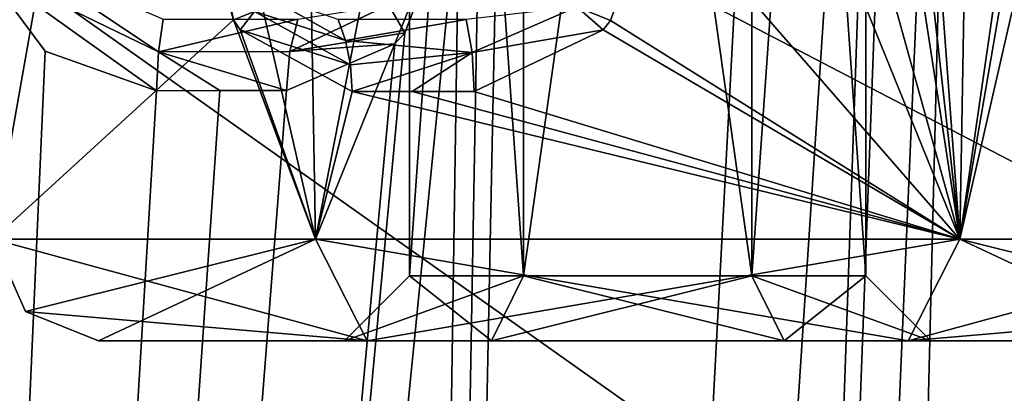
# Model space of a CAD drawing. Header units: inches. Extents: x -9.1 to 9.1, y -3.8 to 4.3.
# Tile 647 of 656: x -3.901 to -3.621, y 2.105 to 2.212. Entities that reach past the tile are written whole.
import ezdxf

# ---------------------------------------------------------------- set-up
doc = ezdxf.new("R2010")
doc.units = ezdxf.units.IN
doc.header["$LTSCALE"] = 52.148148
doc.header["$MEASUREMENT"] = 0
for name, color, linetype in [('17810', 7, 'CONTINUOUS'), ('17811', 7, 'CONTINUOUS'), ('17904', 7, 'CONTINUOUS'), ('17905', 7, 'CONTINUOUS'), ('17907', 7, 'CONTINUOUS'), ('17908', 7, 'CONTINUOUS'), ('17910', 7, 'CONTINUOUS'), ('17911', 7, 'CONTINUOUS'), ('17913', 7, 'CONTINUOUS'), ('17914', 7, 'CONTINUOUS'), ('17949', 7, 'CONTINUOUS'), ('17951', 7, 'CONTINUOUS'), ('18044', 7, 'CONTINUOUS'), ('18122', 7, 'CONTINUOUS'), ('18123', 7, 'CONTINUOUS'), ('18124', 7, 'CONTINUOUS'), ('18125', 7, 'CONTINUOUS'), ('18642', 7, 'CONTINUOUS'), ('18643', 7, 'CONTINUOUS'), ('18649', 7, 'CONTINUOUS'), ('18650', 7, 'CONTINUOUS'), ('19916', 7, 'CONTINUOUS'), ('19933', 7, 'CONTINUOUS'), ('19976', 7, 'CONTINUOUS'), ('20025', 7, 'CONTINUOUS'), ('20026', 7, 'CONTINUOUS'), ('20027', 7, 'CONTINUOUS'), ('20029', 7, 'CONTINUOUS'), ('20030', 7, 'CONTINUOUS'), ('20031', 7, 'CONTINUOUS')]:
    doc.layers.add(name, color=color, linetype=linetype)

msp = doc.modelspace()

# ---------------------------------------------------------------- linework, layer by layer
at = {"layer": '17810', "color": 7, "linetype": 'CONTINUOUS', "true_color": 0xa2afbf}
for points in [[(-3.80202, 2.12, 6.18281), (-3.87853, 2.12, 6.05), (-3.76668, 2.12, 6.12231), (-3.80202, 2.12, 6.18281)], [(-3.87853, 2.12, 6.05), (-3.80202, 2.12, 5.91719), (-3.8085, 2.12, 6.05), (-3.87853, 2.12, 6.05)], [(-3.87853, 2.12, 6.05), (-3.8085, 2.12, 6.05), (-3.76668, 2.12, 6.12231), (-3.87853, 2.12, 6.05)], [(-3.8085, 2.12, 6.05), (-3.80202, 2.12, 5.91719), (-3.76668, 2.12, 5.97769), (-3.8085, 2.12, 6.05)], [(-3.64798, 2.12, 6.18281), (-3.80202, 2.12, 6.18281), (-3.76668, 2.12, 6.12231), (-3.64798, 2.12, 6.18281)], [(-3.80202, 2.12, 5.91719), (-3.64798, 2.12, 5.91719), (-3.68332, 2.12, 5.97769), (-3.80202, 2.12, 5.91719)], [(-3.76668, 2.12, 5.97769), (-3.80202, 2.12, 5.91719), (-3.68332, 2.12, 5.97769), (-3.76668, 2.12, 5.97769)], [(-3.68332, 2.12, 6.12231), (-3.64798, 2.12, 6.18281), (-3.76668, 2.12, 6.12231), (-3.68332, 2.12, 6.12231)], [(-3.6415, 2.12, 6.05), (-3.64798, 2.12, 6.18281), (-3.68332, 2.12, 6.12231), (-3.6415, 2.12, 6.05)], [(-3.64798, 2.12, 5.91719), (-3.57147, 2.12, 6.05), (-3.68332, 2.12, 5.97769), (-3.64798, 2.12, 5.91719)], [(-3.68332, 2.12, 5.97769), (-3.57147, 2.12, 6.05), (-3.6415, 2.12, 6.05), (-3.68332, 2.12, 5.97769)], [(-3.57147, 2.12, 6.05), (-3.64798, 2.12, 6.18281), (-3.6415, 2.12, 6.05), (-3.57147, 2.12, 6.05)]]:
    msp.add_3dface(points, dxfattribs=at)
at = {"layer": '17811', "color": 7, "linetype": 'CONTINUOUS', "true_color": 0xa2afbf}
for points in [[(-3.80202, 2.12, 8.38781), (-3.87853, 2.12, 8.255), (-3.76668, 2.12, 8.32731), (-3.80202, 2.12, 8.38781)], [(-3.87853, 2.12, 8.255), (-3.80202, 2.12, 8.12219), (-3.8085, 2.12, 8.255), (-3.87853, 2.12, 8.255)], [(-3.87853, 2.12, 8.255), (-3.8085, 2.12, 8.255), (-3.76668, 2.12, 8.32731), (-3.87853, 2.12, 8.255)], [(-3.8085, 2.12, 8.255), (-3.80202, 2.12, 8.12219), (-3.76668, 2.12, 8.18269), (-3.8085, 2.12, 8.255)], [(-3.64798, 2.12, 8.38781), (-3.80202, 2.12, 8.38781), (-3.76668, 2.12, 8.32731), (-3.64798, 2.12, 8.38781)], [(-3.80202, 2.12, 8.12219), (-3.64798, 2.12, 8.12219), (-3.68332, 2.12, 8.18269), (-3.80202, 2.12, 8.12219)], [(-3.76668, 2.12, 8.18269), (-3.80202, 2.12, 8.12219), (-3.68332, 2.12, 8.18269), (-3.76668, 2.12, 8.18269)], [(-3.68332, 2.12, 8.32731), (-3.64798, 2.12, 8.38781), (-3.76668, 2.12, 8.32731), (-3.68332, 2.12, 8.32731)], [(-3.6415, 2.12, 8.255), (-3.64798, 2.12, 8.38781), (-3.68332, 2.12, 8.32731), (-3.6415, 2.12, 8.255)], [(-3.64798, 2.12, 8.12219), (-3.57147, 2.12, 8.255), (-3.68332, 2.12, 8.18269), (-3.64798, 2.12, 8.12219)], [(-3.68332, 2.12, 8.18269), (-3.57147, 2.12, 8.255), (-3.6415, 2.12, 8.255), (-3.68332, 2.12, 8.18269)], [(-3.57147, 2.12, 8.255), (-3.64798, 2.12, 8.38781), (-3.6415, 2.12, 8.255), (-3.57147, 2.12, 8.255)]]:
    msp.add_3dface(points, dxfattribs=at)
at = {"layer": '17904', "color": 7, "linetype": 'CONTINUOUS', "true_color": 0xa2afbf}
for points in [[(-3.7575, 2.6, 5.99371), (-3.79, 2.6, 6.05), (-3.7575, 2.1385, 5.99371), (-3.7575, 2.6, 5.99371)], [(-3.7575, 2.1385, 5.99371), (-3.79, 2.6, 6.05), (-3.79, 2.1385, 6.05), (-3.7575, 2.1385, 5.99371)], [(-3.6925, 2.1385, 5.99371), (-3.7575, 2.6, 5.99371), (-3.7575, 2.1385, 5.99371), (-3.6925, 2.1385, 5.99371)], [(-3.6925, 2.6, 5.99371), (-3.7575, 2.6, 5.99371), (-3.6925, 2.1385, 5.99371), (-3.6925, 2.6, 5.99371)], [(-3.66, 2.1385, 6.05), (-3.6925, 2.6, 5.99371), (-3.6925, 2.1385, 5.99371), (-3.66, 2.1385, 6.05)], [(-3.66, 2.6, 6.05), (-3.6925, 2.6, 5.99371), (-3.66, 2.1385, 6.05), (-3.66, 2.6, 6.05)]]:
    msp.add_3dface(points, dxfattribs=at)
at = {"layer": '17905', "color": 7, "linetype": 'CONTINUOUS', "true_color": 0xa2afbf}
for points in [[(-3.8085, 2.12, 6.05), (-3.76668, 2.12, 5.97769), (-3.79, 2.1385, 6.05), (-3.8085, 2.12, 6.05)], [(-3.76668, 2.12, 5.97769), (-3.7575, 2.1385, 5.99371), (-3.79, 2.1385, 6.05), (-3.76668, 2.12, 5.97769)], [(-3.76668, 2.12, 5.97769), (-3.68332, 2.12, 5.97769), (-3.7575, 2.1385, 5.99371), (-3.76668, 2.12, 5.97769)], [(-3.68332, 2.12, 5.97769), (-3.6925, 2.1385, 5.99371), (-3.7575, 2.1385, 5.99371), (-3.68332, 2.12, 5.97769)], [(-3.68332, 2.12, 5.97769), (-3.6415, 2.12, 6.05), (-3.6925, 2.1385, 5.99371), (-3.68332, 2.12, 5.97769)], [(-3.6415, 2.12, 6.05), (-3.66, 2.1385, 6.05), (-3.6925, 2.1385, 5.99371), (-3.6415, 2.12, 6.05)]]:
    msp.add_3dface(points, dxfattribs=at)
at = {"layer": '17907', "color": 7, "linetype": 'CONTINUOUS', "true_color": 0xa2afbf}
for points in [[(-3.79, 2.1385, 6.05), (-3.7575, 2.6, 6.10629), (-3.7575, 2.1385, 6.10629), (-3.79, 2.1385, 6.05)], [(-3.79, 2.1385, 6.05), (-3.79, 2.6, 6.05), (-3.7575, 2.6, 6.10629), (-3.79, 2.1385, 6.05)], [(-3.7575, 2.1385, 6.10629), (-3.6925, 2.6, 6.10629), (-3.6925, 2.1385, 6.10629), (-3.7575, 2.1385, 6.10629)], [(-3.7575, 2.6, 6.10629), (-3.6925, 2.6, 6.10629), (-3.7575, 2.1385, 6.10629), (-3.7575, 2.6, 6.10629)], [(-3.6925, 2.6, 6.10629), (-3.66, 2.6, 6.05), (-3.6925, 2.1385, 6.10629), (-3.6925, 2.6, 6.10629)], [(-3.66, 2.6, 6.05), (-3.66, 2.1385, 6.05), (-3.6925, 2.1385, 6.10629), (-3.66, 2.6, 6.05)]]:
    msp.add_3dface(points, dxfattribs=at)
at = {"layer": '17908', "color": 7, "linetype": 'CONTINUOUS', "true_color": 0xa2afbf}
for points in [[(-3.76668, 2.12, 6.12231), (-3.8085, 2.12, 6.05), (-3.7575, 2.1385, 6.10629), (-3.76668, 2.12, 6.12231)], [(-3.8085, 2.12, 6.05), (-3.79, 2.1385, 6.05), (-3.7575, 2.1385, 6.10629), (-3.8085, 2.12, 6.05)], [(-3.68332, 2.12, 6.12231), (-3.76668, 2.12, 6.12231), (-3.6925, 2.1385, 6.10629), (-3.68332, 2.12, 6.12231)], [(-3.76668, 2.12, 6.12231), (-3.7575, 2.1385, 6.10629), (-3.6925, 2.1385, 6.10629), (-3.76668, 2.12, 6.12231)], [(-3.66, 2.1385, 6.05), (-3.68332, 2.12, 6.12231), (-3.6925, 2.1385, 6.10629), (-3.66, 2.1385, 6.05)], [(-3.6415, 2.12, 6.05), (-3.68332, 2.12, 6.12231), (-3.66, 2.1385, 6.05), (-3.6415, 2.12, 6.05)]]:
    msp.add_3dface(points, dxfattribs=at)
at = {"layer": '17910', "color": 7, "linetype": 'CONTINUOUS', "true_color": 0xa2afbf}
for points in [[(-3.7575, 2.1385, 8.19871), (-3.79, 2.6, 8.255), (-3.79, 2.1385, 8.255), (-3.7575, 2.1385, 8.19871)], [(-3.7575, 2.6, 8.19871), (-3.79, 2.6, 8.255), (-3.7575, 2.1385, 8.19871), (-3.7575, 2.6, 8.19871)], [(-3.6925, 2.1385, 8.19871), (-3.7575, 2.6, 8.19871), (-3.7575, 2.1385, 8.19871), (-3.6925, 2.1385, 8.19871)], [(-3.6925, 2.6, 8.19871), (-3.7575, 2.6, 8.19871), (-3.6925, 2.1385, 8.19871), (-3.6925, 2.6, 8.19871)], [(-3.66, 2.1385, 8.255), (-3.6925, 2.6, 8.19871), (-3.6925, 2.1385, 8.19871), (-3.66, 2.1385, 8.255)], [(-3.66, 2.6, 8.255), (-3.6925, 2.6, 8.19871), (-3.66, 2.1385, 8.255), (-3.66, 2.6, 8.255)]]:
    msp.add_3dface(points, dxfattribs=at)
at = {"layer": '17911', "color": 7, "linetype": 'CONTINUOUS', "true_color": 0xa2afbf}
for points in [[(-3.8085, 2.12, 8.255), (-3.76668, 2.12, 8.18269), (-3.79, 2.1385, 8.255), (-3.8085, 2.12, 8.255)], [(-3.76668, 2.12, 8.18269), (-3.7575, 2.1385, 8.19871), (-3.79, 2.1385, 8.255), (-3.76668, 2.12, 8.18269)], [(-3.76668, 2.12, 8.18269), (-3.68332, 2.12, 8.18269), (-3.7575, 2.1385, 8.19871), (-3.76668, 2.12, 8.18269)], [(-3.68332, 2.12, 8.18269), (-3.6925, 2.1385, 8.19871), (-3.7575, 2.1385, 8.19871), (-3.68332, 2.12, 8.18269)], [(-3.68332, 2.12, 8.18269), (-3.6415, 2.12, 8.255), (-3.6925, 2.1385, 8.19871), (-3.68332, 2.12, 8.18269)], [(-3.6415, 2.12, 8.255), (-3.66, 2.1385, 8.255), (-3.6925, 2.1385, 8.19871), (-3.6415, 2.12, 8.255)]]:
    msp.add_3dface(points, dxfattribs=at)
at = {"layer": '17913', "color": 7, "linetype": 'CONTINUOUS', "true_color": 0xa2afbf}
for points in [[(-3.79, 2.1385, 8.255), (-3.7575, 2.6, 8.31129), (-3.7575, 2.1385, 8.31129), (-3.79, 2.1385, 8.255)], [(-3.79, 2.1385, 8.255), (-3.79, 2.6, 8.255), (-3.7575, 2.6, 8.31129), (-3.79, 2.1385, 8.255)], [(-3.7575, 2.1385, 8.31129), (-3.6925, 2.6, 8.31129), (-3.6925, 2.1385, 8.31129), (-3.7575, 2.1385, 8.31129)], [(-3.7575, 2.6, 8.31129), (-3.6925, 2.6, 8.31129), (-3.7575, 2.1385, 8.31129), (-3.7575, 2.6, 8.31129)], [(-3.6925, 2.6, 8.31129), (-3.66, 2.6, 8.255), (-3.6925, 2.1385, 8.31129), (-3.6925, 2.6, 8.31129)], [(-3.66, 2.6, 8.255), (-3.66, 2.1385, 8.255), (-3.6925, 2.1385, 8.31129), (-3.66, 2.6, 8.255)]]:
    msp.add_3dface(points, dxfattribs=at)
at = {"layer": '17914', "color": 7, "linetype": 'CONTINUOUS', "true_color": 0xa2afbf}
for points in [[(-3.76668, 2.12, 8.32731), (-3.8085, 2.12, 8.255), (-3.7575, 2.1385, 8.31129), (-3.76668, 2.12, 8.32731)], [(-3.8085, 2.12, 8.255), (-3.79, 2.1385, 8.255), (-3.7575, 2.1385, 8.31129), (-3.8085, 2.12, 8.255)], [(-3.68332, 2.12, 8.32731), (-3.76668, 2.12, 8.32731), (-3.6925, 2.1385, 8.31129), (-3.68332, 2.12, 8.32731)], [(-3.76668, 2.12, 8.32731), (-3.7575, 2.1385, 8.31129), (-3.6925, 2.1385, 8.31129), (-3.76668, 2.12, 8.32731)], [(-3.66, 2.1385, 8.255), (-3.68332, 2.12, 8.32731), (-3.6925, 2.1385, 8.31129), (-3.66, 2.1385, 8.255)], [(-3.6415, 2.12, 8.255), (-3.68332, 2.12, 8.32731), (-3.66, 2.1385, 8.255), (-3.6415, 2.12, 8.255)]]:
    msp.add_3dface(points, dxfattribs=at)
at = {"layer": '17949', "color": 7, "linetype": 'CONTINUOUS', "true_color": 0xa2afbf}
for points in [[(-3.60849, 0.86651, 9.60876), (-3.54694, 1.18706, 9.59756), (-4.39938, 2.57785, 9.549), (-3.60849, 0.86651, 9.60876)], [(-3.66057, 0.2786, 9.62929), (-3.60849, 0.86651, 9.60876), (-4.39938, 2.57785, 9.549), (-3.66057, 0.2786, 9.62929)], [(-2.76355, 1.72594, 9.57875), (-2.43029, 1.66426, 9.5809), (-4.39938, 2.57785, 9.549), (-2.76355, 1.72594, 9.57875)], [(-2.43029, 1.66426, 9.5809), (-1.86647, 2.57785, 9.549), (-4.39938, 2.57785, 9.549), (-2.43029, 1.66426, 9.5809)], [(-3.09476, 1.65374, 9.58127), (-2.76355, 1.72594, 9.57875), (-4.39938, 2.57785, 9.549), (-3.09476, 1.65374, 9.58127)], [(-3.37239, 1.45839, 9.58809), (-3.09476, 1.65374, 9.58127), (-4.39938, 2.57785, 9.549), (-3.37239, 1.45839, 9.58809)], [(-3.54694, 1.18706, 9.59756), (-3.37239, 1.45839, 9.58809), (-4.39938, 2.57785, 9.549), (-3.54694, 1.18706, 9.59756)], [(-3.86889, 0.19424, 9.63223), (-3.66057, 0.2786, 9.62929), (-4.39938, 2.57785, 9.549), (-3.86889, 0.19424, 9.63223)], [(-3.93521, 0.09814, 9.63559), (-3.86889, 0.19424, 9.63223), (-4.39938, 2.57785, 9.549), (-3.93521, 0.09814, 9.63559)]]:
    msp.add_3dface(points, dxfattribs=at)
at = {"layer": '17951', "color": 7, "linetype": 'CONTINUOUS', "true_color": 0xa2afbf}
for points in [[(-4.50876, -0.55674, 5.51654), (-2.03415, -0.46627, 5.5197), (-4.39945, 2.57349, 5.62585), (-4.50876, -0.55674, 5.51654)], [(-2.03415, -0.46627, 5.5197), (-2.04967, -0.43262, 5.52088), (-4.39945, 2.57349, 5.62585), (-2.03415, -0.46627, 5.5197)], [(-4.39945, 2.57349, 5.62585), (-2.04967, -0.43262, 5.52088), (-2.56477, 2.57349, 5.62585), (-4.39945, 2.57349, 5.62585)]]:
    msp.add_3dface(points, dxfattribs=at)
at = {"layer": '18044', "color": 7, "linetype": 'CONTINUOUS', "true_color": 0xa2afbf}
for points in [[(-4.39938, 2.57785, 5.501), (-2.57501, 2.57785, 5.501), (-3.848, 0.16728, 5.41683), (-4.39938, 2.57785, 5.501)], [(-3.93433, -0.03302, 5.40983), (-4.39938, 2.57785, 5.501), (-3.848, 0.16728, 5.41683), (-3.93433, -0.03302, 5.40983)], [(-3.848, 0.16728, 5.41683), (-2.57501, 2.57785, 5.501), (-3.75276, 0.23211, 5.41909), (-3.848, 0.16728, 5.41683)], [(-3.75276, 0.23211, 5.41909), (-2.57501, 2.57785, 5.501), (-3.63451, 0.25651, 5.41994), (-3.75276, 0.23211, 5.41909)], [(-3.63451, 0.25651, 5.41994), (-2.57501, 2.57785, 5.501), (-3.61549, 0.25651, 5.41994), (-3.63451, 0.25651, 5.41994)]]:
    msp.add_3dface(points, dxfattribs=at)
at = {"layer": '18122', "color": 7, "linetype": 'CONTINUOUS', "true_color": 0xa2afbf}
for points in [[(-3.89822, 2.62174, 8.15499), (-3.90851, 2.14895, 8.255), (-3.92502, 2.62174, 8.255), (-3.89822, 2.62174, 8.15499)], [(-3.81676, 2.14895, 8.09607), (-3.90851, 2.14895, 8.255), (-3.82501, 2.62174, 8.08178), (-3.81676, 2.14895, 8.09607)], [(-3.82501, 2.62174, 8.08178), (-3.90851, 2.14895, 8.255), (-3.89822, 2.62174, 8.15499), (-3.82501, 2.62174, 8.08178)], [(-3.725, 2.62174, 8.05498), (-3.81676, 2.14895, 8.09607), (-3.82501, 2.62174, 8.08178), (-3.725, 2.62174, 8.05498)], [(-3.63324, 2.14895, 8.09607), (-3.81676, 2.14895, 8.09607), (-3.62499, 2.62174, 8.08178), (-3.63324, 2.14895, 8.09607)], [(-3.62499, 2.62174, 8.08178), (-3.81676, 2.14895, 8.09607), (-3.725, 2.62174, 8.05498), (-3.62499, 2.62174, 8.08178)], [(-3.54149, 2.14895, 8.255), (-3.63324, 2.14895, 8.09607), (-3.52498, 2.62174, 8.255), (-3.54149, 2.14895, 8.255)], [(-3.52498, 2.62174, 8.255), (-3.63324, 2.14895, 8.09607), (-3.55178, 2.62174, 8.15499), (-3.52498, 2.62174, 8.255)], [(-3.55178, 2.62174, 8.15499), (-3.63324, 2.14895, 8.09607), (-3.62499, 2.62174, 8.08178), (-3.55178, 2.62174, 8.15499)]]:
    msp.add_3dface(points, dxfattribs=at)
at = {"layer": '18123', "color": 7, "linetype": 'CONTINUOUS', "true_color": 0xa2afbf}
for points in [[(-3.92502, 2.62174, 8.255), (-3.90851, 2.14895, 8.255), (-3.8401, 2.21143, 8.40072), (-3.92502, 2.62174, 8.255)], [(-3.851, 2.24791, 8.39314), (-3.92502, 2.62174, 8.255), (-3.8401, 2.21143, 8.40072), (-3.851, 2.24791, 8.39314)], [(-3.66827, 2.62174, 8.44681), (-3.68631, 2.62011, 8.45119), (-3.63324, 2.14895, 8.41393), (-3.66827, 2.62174, 8.44681)], [(-3.56476, 2.62174, 8.37471), (-3.66827, 2.62174, 8.44681), (-3.63324, 2.14895, 8.41393), (-3.56476, 2.62174, 8.37471)], [(-3.54149, 2.14895, 8.255), (-3.56476, 2.62174, 8.37471), (-3.63324, 2.14895, 8.41393), (-3.54149, 2.14895, 8.255)], [(-3.68631, 2.62011, 8.45119), (-3.70522, 2.61571, 8.45383), (-3.63324, 2.14895, 8.41393), (-3.68631, 2.62011, 8.45119)], [(-3.70522, 2.61571, 8.45383), (-3.71228, 2.43384, 8.44804), (-3.63324, 2.14895, 8.41393), (-3.70522, 2.61571, 8.45383)], [(-3.71228, 2.43384, 8.44804), (-3.71934, 2.24791, 8.44188), (-3.63324, 2.14895, 8.41393), (-3.71228, 2.43384, 8.44804)], [(-3.63324, 2.14895, 8.41393), (-3.71934, 2.24791, 8.44188), (-3.73271, 2.21123, 8.44053), (-3.63324, 2.14895, 8.41393)], [(-3.90851, 2.14895, 8.255), (-3.81676, 2.14895, 8.41393), (-3.8401, 2.21143, 8.40072), (-3.90851, 2.14895, 8.255)], [(-3.8401, 2.21143, 8.40072), (-3.81676, 2.14895, 8.41393), (-3.83819, 2.20863, 8.40209), (-3.8401, 2.21143, 8.40072)], [(-3.73489, 2.20863, 8.44033), (-3.63324, 2.14895, 8.41393), (-3.73271, 2.21123, 8.44053), (-3.73489, 2.20863, 8.44033)], [(-3.83819, 2.20863, 8.40209), (-3.81676, 2.14895, 8.41393), (-3.80628, 2.19105, 8.42117), (-3.83819, 2.20863, 8.40209)], [(-3.77153, 2.19105, 8.43403), (-3.63324, 2.14895, 8.41393), (-3.73489, 2.20863, 8.44033), (-3.77153, 2.19105, 8.43403)], [(-3.81676, 2.14895, 8.41393), (-3.63324, 2.14895, 8.41393), (-3.80628, 2.19105, 8.42117), (-3.81676, 2.14895, 8.41393)], [(-3.80628, 2.19105, 8.42117), (-3.63324, 2.14895, 8.41393), (-3.78923, 2.19105, 8.42847), (-3.80628, 2.19105, 8.42117)], [(-3.78923, 2.19105, 8.42847), (-3.63324, 2.14895, 8.41393), (-3.77153, 2.19105, 8.43403), (-3.78923, 2.19105, 8.42847)]]:
    msp.add_3dface(points, dxfattribs=at)
at = {"layer": '18124', "color": 7, "linetype": 'CONTINUOUS', "true_color": 0xa2afbf}
for points in [[(-3.82501, 2.62174, 5.87678), (-3.90851, 2.14895, 6.05), (-3.92502, 2.62174, 6.05), (-3.82501, 2.62174, 5.87678)], [(-3.81676, 2.14895, 5.89107), (-3.90851, 2.14895, 6.05), (-3.82501, 2.62174, 5.87678), (-3.81676, 2.14895, 5.89107)], [(-3.62499, 2.62174, 5.87678), (-3.81676, 2.14895, 5.89107), (-3.82501, 2.62174, 5.87678), (-3.62499, 2.62174, 5.87678)], [(-3.63324, 2.14895, 5.89107), (-3.81676, 2.14895, 5.89107), (-3.62499, 2.62174, 5.87678), (-3.63324, 2.14895, 5.89107)], [(-3.54149, 2.14895, 6.05), (-3.63324, 2.14895, 5.89107), (-3.52498, 2.62174, 6.05), (-3.54149, 2.14895, 6.05)], [(-3.52498, 2.62174, 6.05), (-3.63324, 2.14895, 5.89107), (-3.62499, 2.62174, 5.87678), (-3.52498, 2.62174, 6.05)]]:
    msp.add_3dface(points, dxfattribs=at)
at = {"layer": '18125', "color": 7, "linetype": 'CONTINUOUS', "true_color": 0xa2afbf}
for points in [[(-3.92502, 2.62174, 6.05), (-3.90851, 2.14895, 6.05), (-3.81676, 2.14895, 6.20893), (-3.92502, 2.62174, 6.05)], [(-3.92502, 2.62174, 6.05), (-3.81676, 2.14895, 6.20893), (-3.82501, 2.62174, 6.22322), (-3.92502, 2.62174, 6.05)], [(-3.81676, 2.14895, 6.20893), (-3.63324, 2.14895, 6.20893), (-3.82501, 2.62174, 6.22322), (-3.81676, 2.14895, 6.20893)], [(-3.82501, 2.62174, 6.22322), (-3.63324, 2.14895, 6.20893), (-3.62499, 2.62174, 6.22322), (-3.82501, 2.62174, 6.22322)], [(-3.63324, 2.14895, 6.20893), (-3.54149, 2.14895, 6.05), (-3.62499, 2.62174, 6.22322), (-3.63324, 2.14895, 6.20893)], [(-3.54149, 2.14895, 6.05), (-3.52498, 2.62174, 6.05), (-3.62499, 2.62174, 6.22322), (-3.54149, 2.14895, 6.05)]]:
    msp.add_3dface(points, dxfattribs=at)
at = {"layer": '18642', "color": 7, "linetype": 'CONTINUOUS', "true_color": 0xa2afbf}
for points in [[(-3.90851, 2.14895, 8.255), (-3.80202, 2.12, 8.38781), (-3.81676, 2.14895, 8.41393), (-3.90851, 2.14895, 8.255)], [(-3.80202, 2.12, 8.38781), (-3.90851, 2.14895, 8.255), (-3.89937, 2.12842, 8.255), (-3.80202, 2.12, 8.38781)], [(-3.80202, 2.12, 8.38781), (-3.64798, 2.12, 8.38781), (-3.81676, 2.14895, 8.41393), (-3.80202, 2.12, 8.38781)], [(-3.64798, 2.12, 8.38781), (-3.63324, 2.14895, 8.41393), (-3.81676, 2.14895, 8.41393), (-3.64798, 2.12, 8.38781)], [(-3.64798, 2.12, 8.38781), (-3.57147, 2.12, 8.255), (-3.63324, 2.14895, 8.41393), (-3.64798, 2.12, 8.38781)], [(-3.63324, 2.14895, 8.41393), (-3.57147, 2.12, 8.255), (-3.55063, 2.12842, 8.255), (-3.63324, 2.14895, 8.41393)], [(-3.54149, 2.14895, 8.255), (-3.63324, 2.14895, 8.41393), (-3.55063, 2.12842, 8.255), (-3.54149, 2.14895, 8.255)], [(-3.87853, 2.12, 8.255), (-3.80202, 2.12, 8.38781), (-3.89937, 2.12842, 8.255), (-3.87853, 2.12, 8.255)]]:
    msp.add_3dface(points, dxfattribs=at)
at = {"layer": '18643', "color": 7, "linetype": 'CONTINUOUS', "true_color": 0xa2afbf}
for points in [[(-3.90851, 2.14895, 8.255), (-3.81676, 2.14895, 8.09607), (-3.89937, 2.12842, 8.255), (-3.90851, 2.14895, 8.255)], [(-3.81676, 2.14895, 8.09607), (-3.87853, 2.12, 8.255), (-3.89937, 2.12842, 8.255), (-3.81676, 2.14895, 8.09607)], [(-3.80202, 2.12, 8.12219), (-3.87853, 2.12, 8.255), (-3.81676, 2.14895, 8.09607), (-3.80202, 2.12, 8.12219)], [(-3.80202, 2.12, 8.12219), (-3.81676, 2.14895, 8.09607), (-3.63324, 2.14895, 8.09607), (-3.80202, 2.12, 8.12219)], [(-3.64798, 2.12, 8.12219), (-3.80202, 2.12, 8.12219), (-3.63324, 2.14895, 8.09607), (-3.64798, 2.12, 8.12219)], [(-3.64798, 2.12, 8.12219), (-3.63324, 2.14895, 8.09607), (-3.54149, 2.14895, 8.255), (-3.64798, 2.12, 8.12219)], [(-3.64798, 2.12, 8.12219), (-3.54149, 2.14895, 8.255), (-3.55063, 2.12842, 8.255), (-3.64798, 2.12, 8.12219)], [(-3.57147, 2.12, 8.255), (-3.64798, 2.12, 8.12219), (-3.55063, 2.12842, 8.255), (-3.57147, 2.12, 8.255)]]:
    msp.add_3dface(points, dxfattribs=at)
at = {"layer": '18649', "color": 7, "linetype": 'CONTINUOUS', "true_color": 0xa2afbf}
for points in [[(-3.90851, 2.14895, 6.05), (-3.80202, 2.12, 6.18281), (-3.81676, 2.14895, 6.20893), (-3.90851, 2.14895, 6.05)], [(-3.80202, 2.12, 6.18281), (-3.90851, 2.14895, 6.05), (-3.89937, 2.12842, 6.05), (-3.80202, 2.12, 6.18281)], [(-3.80202, 2.12, 6.18281), (-3.64798, 2.12, 6.18281), (-3.81676, 2.14895, 6.20893), (-3.80202, 2.12, 6.18281)], [(-3.64798, 2.12, 6.18281), (-3.63324, 2.14895, 6.20893), (-3.81676, 2.14895, 6.20893), (-3.64798, 2.12, 6.18281)], [(-3.64798, 2.12, 6.18281), (-3.57147, 2.12, 6.05), (-3.63324, 2.14895, 6.20893), (-3.64798, 2.12, 6.18281)], [(-3.63324, 2.14895, 6.20893), (-3.57147, 2.12, 6.05), (-3.55063, 2.12842, 6.05), (-3.63324, 2.14895, 6.20893)], [(-3.54149, 2.14895, 6.05), (-3.63324, 2.14895, 6.20893), (-3.55063, 2.12842, 6.05), (-3.54149, 2.14895, 6.05)], [(-3.87853, 2.12, 6.05), (-3.80202, 2.12, 6.18281), (-3.89937, 2.12842, 6.05), (-3.87853, 2.12, 6.05)]]:
    msp.add_3dface(points, dxfattribs=at)
at = {"layer": '18650', "color": 7, "linetype": 'CONTINUOUS', "true_color": 0xa2afbf}
for points in [[(-3.90851, 2.14895, 6.05), (-3.81676, 2.14895, 5.89107), (-3.89937, 2.12842, 6.05), (-3.90851, 2.14895, 6.05)], [(-3.81676, 2.14895, 5.89107), (-3.87853, 2.12, 6.05), (-3.89937, 2.12842, 6.05), (-3.81676, 2.14895, 5.89107)], [(-3.80202, 2.12, 5.91719), (-3.87853, 2.12, 6.05), (-3.81676, 2.14895, 5.89107), (-3.80202, 2.12, 5.91719)], [(-3.80202, 2.12, 5.91719), (-3.81676, 2.14895, 5.89107), (-3.63324, 2.14895, 5.89107), (-3.80202, 2.12, 5.91719)], [(-3.64798, 2.12, 5.91719), (-3.80202, 2.12, 5.91719), (-3.63324, 2.14895, 5.89107), (-3.64798, 2.12, 5.91719)], [(-3.64798, 2.12, 5.91719), (-3.63324, 2.14895, 5.89107), (-3.54149, 2.14895, 6.05), (-3.64798, 2.12, 5.91719)], [(-3.64798, 2.12, 5.91719), (-3.54149, 2.14895, 6.05), (-3.55063, 2.12842, 6.05), (-3.64798, 2.12, 5.91719)], [(-3.57147, 2.12, 6.05), (-3.64798, 2.12, 5.91719), (-3.55063, 2.12842, 6.05), (-3.57147, 2.12, 6.05)]]:
    msp.add_3dface(points, dxfattribs=at)
at = {"layer": '19916', "color": 7, "linetype": 'CONTINUOUS', "true_color": 0xa2afbf}
for points in [[(-3.73407, 0.16128, 8.89142), (-3.65152, 2.52523, 8.80887), (-3.73407, 0.16128, 9.35848), (-3.73407, 0.16128, 8.89142)], [(-3.73407, 0.16128, 9.35848), (-3.65152, 2.52523, 8.80887), (-3.65152, 2.52523, 9.27592), (-3.73407, 0.16128, 9.35848)]]:
    msp.add_3dface(points, dxfattribs=at)
at = {"layer": '19933', "color": 7, "linetype": 'CONTINUOUS', "true_color": 0xa2afbf}
for points in [[(-3.68087, 2.52708, 8.69115), (-3.80736, 0.15767, 8.71486), (-3.75935, 2.52728, 8.60316), (-3.68087, 2.52708, 8.69115)], [(-3.75935, 2.52728, 8.60316), (-3.80736, 0.15767, 8.71486), (-3.76768, 2.38649, 8.60577), (-3.75935, 2.52728, 8.60316)], [(-3.65152, 2.52523, 8.80887), (-3.80736, 0.15767, 8.71486), (-3.68087, 2.52708, 8.69115), (-3.65152, 2.52523, 8.80887)], [(-3.65152, 2.52523, 8.80887), (-3.73407, 0.16128, 8.89142), (-3.80736, 0.15767, 8.71486), (-3.65152, 2.52523, 8.80887)], [(-3.77587, 2.24831, 8.60839), (-3.76768, 2.38649, 8.60577), (-3.80736, 0.15767, 8.71486), (-3.77587, 2.24831, 8.60839)], [(-3.80736, 0.15767, 8.71486), (-3.98392, 0.16128, 8.64157), (-3.77587, 2.24831, 8.60839), (-3.80736, 0.15767, 8.71486)], [(-3.77587, 2.24831, 8.60839), (-3.98392, 0.16128, 8.64157), (-3.79129, 2.20773, 8.60144), (-3.77587, 2.24831, 8.60839)], [(-3.98392, 0.16128, 8.64157), (-3.91179, 2.22677, 8.56945), (-3.89372, 2.20255, 8.57101), (-3.98392, 0.16128, 8.64157)], [(-3.79129, 2.20773, 8.60144), (-3.98392, 0.16128, 8.64157), (-3.79418, 2.20461, 8.60003), (-3.79129, 2.20773, 8.60144)], [(-3.79418, 2.20461, 8.60003), (-3.98392, 0.16128, 8.64157), (-3.82501, 2.19135, 8.58669), (-3.79418, 2.20461, 8.60003)], [(-3.86204, 2.19124, 8.57594), (-3.98392, 0.16128, 8.64157), (-3.89372, 2.20255, 8.57101), (-3.86204, 2.19124, 8.57594)], [(-3.82501, 2.19135, 8.58669), (-3.98392, 0.16128, 8.64157), (-3.844, 2.19129, 8.5804), (-3.82501, 2.19135, 8.58669)], [(-3.98392, 0.16128, 8.64157), (-3.86204, 2.19124, 8.57594), (-3.844, 2.19129, 8.5804), (-3.98392, 0.16128, 8.64157)]]:
    msp.add_3dface(points, dxfattribs=at)
at = {"layer": '19976', "color": 7, "linetype": 'CONTINUOUS', "true_color": 0xa2afbf}
for points in [[(-3.49993, 2.57349, 9.42415), (-3.6901, 0.16344, 9.46441), (-3.50498, 2.57361, 9.42406), (-3.49993, 2.57349, 9.42415)], [(-3.50498, 2.57361, 9.42406), (-3.6901, 0.16344, 9.46441), (-3.55117, 2.57202, 9.4152), (-3.50498, 2.57361, 9.42406)], [(-3.49993, 2.57349, 9.42415), (-3.58417, 0.16128, 9.50838), (-3.6901, 0.16344, 9.46441), (-3.49993, 2.57349, 9.42415)], [(-3.55117, 2.57202, 9.4152), (-3.6901, 0.16344, 9.46441), (-3.59286, 2.56524, 9.3924), (-3.55117, 2.57202, 9.4152)], [(-3.59286, 2.56524, 9.3924), (-3.6901, 0.16344, 9.46441), (-3.63116, 2.55088, 9.34893), (-3.59286, 2.56524, 9.3924)], [(-3.6901, 0.16344, 9.46441), (-3.73407, 0.16128, 9.35848), (-3.63116, 2.55088, 9.34893), (-3.6901, 0.16344, 9.46441)], [(-3.63116, 2.55088, 9.34893), (-3.73407, 0.16128, 9.35848), (-3.64535, 2.5396, 9.3163), (-3.63116, 2.55088, 9.34893)], [(-3.73407, 0.16128, 9.35848), (-3.65152, 2.52523, 9.27592), (-3.64535, 2.5396, 9.3163), (-3.73407, 0.16128, 9.35848)]]:
    msp.add_3dface(points, dxfattribs=at)
at = {"layer": '20025', "color": 7, "linetype": 'CONTINUOUS', "true_color": 0xa2afbf}
for points in [[(-3.73271, 2.21123, 8.44053), (-3.71934, 2.24791, 8.44188), (-3.74238, 2.21519, 8.44184), (-3.73271, 2.21123, 8.44053)], [(-3.77383, 2.21158, 8.44288), (-3.77218, 2.2022, 8.43653), (-3.74238, 2.21519, 8.44184), (-3.77383, 2.21158, 8.44288)], [(-3.77218, 2.2022, 8.43653), (-3.73489, 2.20863, 8.44033), (-3.74238, 2.21519, 8.44184), (-3.77218, 2.2022, 8.43653)], [(-3.73489, 2.20863, 8.44033), (-3.73271, 2.21123, 8.44053), (-3.74238, 2.21519, 8.44184), (-3.73489, 2.20863, 8.44033)], [(-3.77153, 2.19105, 8.43403), (-3.73489, 2.20863, 8.44033), (-3.77218, 2.2022, 8.43653), (-3.77153, 2.19105, 8.43403)]]:
    msp.add_3dface(points, dxfattribs=at)
at = {"layer": '20026', "color": 7, "linetype": 'CONTINUOUS', "true_color": 0xa2afbf}
for points in [[(-3.8082, 2.2056, 8.42508), (-3.77383, 2.21158, 8.44288), (-3.8103, 2.21158, 8.42938), (-3.8082, 2.2056, 8.42508)], [(-3.77218, 2.2022, 8.43653), (-3.77383, 2.21158, 8.44288), (-3.8082, 2.2056, 8.42508), (-3.77218, 2.2022, 8.43653)], [(-3.80683, 2.1986, 8.42228), (-3.77218, 2.2022, 8.43653), (-3.8082, 2.2056, 8.42508), (-3.80683, 2.1986, 8.42228)], [(-3.80628, 2.19105, 8.42117), (-3.77218, 2.2022, 8.43653), (-3.80683, 2.1986, 8.42228), (-3.80628, 2.19105, 8.42117)], [(-3.80628, 2.19105, 8.42117), (-3.78923, 2.19105, 8.42847), (-3.77218, 2.2022, 8.43653), (-3.80628, 2.19105, 8.42117)], [(-3.78923, 2.19105, 8.42847), (-3.77153, 2.19105, 8.43403), (-3.77218, 2.2022, 8.43653), (-3.78923, 2.19105, 8.42847)]]:
    msp.add_3dface(points, dxfattribs=at)
at = {"layer": '20027', "color": 7, "linetype": 'CONTINUOUS', "true_color": 0xa2afbf}
for points in [[(-3.851, 2.24791, 8.39314), (-3.8401, 2.21143, 8.40072), (-3.83413, 2.21382, 8.4068), (-3.851, 2.24791, 8.39314)], [(-3.8082, 2.2056, 8.42508), (-3.83217, 2.21906, 8.4125), (-3.83413, 2.21382, 8.4068), (-3.8082, 2.2056, 8.42508)], [(-3.8082, 2.2056, 8.42508), (-3.8103, 2.21158, 8.42938), (-3.83217, 2.21906, 8.4125), (-3.8082, 2.2056, 8.42508)], [(-3.8401, 2.21143, 8.40072), (-3.83819, 2.20863, 8.40209), (-3.83413, 2.21382, 8.4068), (-3.8401, 2.21143, 8.40072)], [(-3.83819, 2.20863, 8.40209), (-3.80683, 2.1986, 8.42228), (-3.83413, 2.21382, 8.4068), (-3.83819, 2.20863, 8.40209)], [(-3.80683, 2.1986, 8.42228), (-3.8082, 2.2056, 8.42508), (-3.83413, 2.21382, 8.4068), (-3.80683, 2.1986, 8.42228)], [(-3.83819, 2.20863, 8.40209), (-3.80628, 2.19105, 8.42117), (-3.80683, 2.1986, 8.42228), (-3.83819, 2.20863, 8.40209)]]:
    msp.add_3dface(points, dxfattribs=at)
at = {"layer": '20029', "color": 7, "linetype": 'CONTINUOUS', "true_color": 0xa2afbf}
for points in [[(-3.77587, 2.24831, 8.60839), (-3.79129, 2.20773, 8.60144), (-3.79598, 2.21569, 8.59628), (-3.77587, 2.24831, 8.60839)], [(-3.79129, 2.20773, 8.60144), (-3.82408, 2.20241, 8.5842), (-3.79598, 2.21569, 8.59628), (-3.79129, 2.20773, 8.60144)], [(-3.82408, 2.20241, 8.5842), (-3.82176, 2.21168, 8.57804), (-3.79598, 2.21569, 8.59628), (-3.82408, 2.20241, 8.5842)], [(-3.79129, 2.20773, 8.60144), (-3.79418, 2.20461, 8.60003), (-3.82408, 2.20241, 8.5842), (-3.79129, 2.20773, 8.60144)], [(-3.79418, 2.20461, 8.60003), (-3.82501, 2.19135, 8.58669), (-3.82408, 2.20241, 8.5842), (-3.79418, 2.20461, 8.60003)]]:
    msp.add_3dface(points, dxfattribs=at)
at = {"layer": '20030', "color": 7, "linetype": 'CONTINUOUS', "true_color": 0xa2afbf}
for points in [[(-3.8615, 2.20233, 8.57337), (-3.86016, 2.21165, 8.56693), (-3.82176, 2.21168, 8.57804), (-3.8615, 2.20233, 8.57337)], [(-3.82408, 2.20241, 8.5842), (-3.8615, 2.20233, 8.57337), (-3.82176, 2.21168, 8.57804), (-3.82408, 2.20241, 8.5842)], [(-3.844, 2.19129, 8.5804), (-3.86204, 2.19124, 8.57594), (-3.8615, 2.20233, 8.57337), (-3.844, 2.19129, 8.5804)], [(-3.82501, 2.19135, 8.58669), (-3.8615, 2.20233, 8.57337), (-3.82408, 2.20241, 8.5842), (-3.82501, 2.19135, 8.58669)], [(-3.82501, 2.19135, 8.58669), (-3.844, 2.19129, 8.5804), (-3.8615, 2.20233, 8.57337), (-3.82501, 2.19135, 8.58669)]]:
    msp.add_3dface(points, dxfattribs=at)
at = {"layer": '20031', "color": 7, "linetype": 'CONTINUOUS', "true_color": 0xa2afbf}
for points in [[(-3.91179, 2.22677, 8.56945), (-3.90352, 2.23051, 8.5679), (-3.8615, 2.20233, 8.57337), (-3.91179, 2.22677, 8.56945)], [(-3.8615, 2.20233, 8.57337), (-3.90352, 2.23051, 8.5679), (-3.86016, 2.21165, 8.56693), (-3.8615, 2.20233, 8.57337)], [(-3.91179, 2.22677, 8.56945), (-3.86204, 2.19124, 8.57594), (-3.89372, 2.20255, 8.57101), (-3.91179, 2.22677, 8.56945)], [(-3.86204, 2.19124, 8.57594), (-3.91179, 2.22677, 8.56945), (-3.8615, 2.20233, 8.57337), (-3.86204, 2.19124, 8.57594)]]:
    msp.add_3dface(points, dxfattribs=at)

doc.saveas('drawing.dxf')
